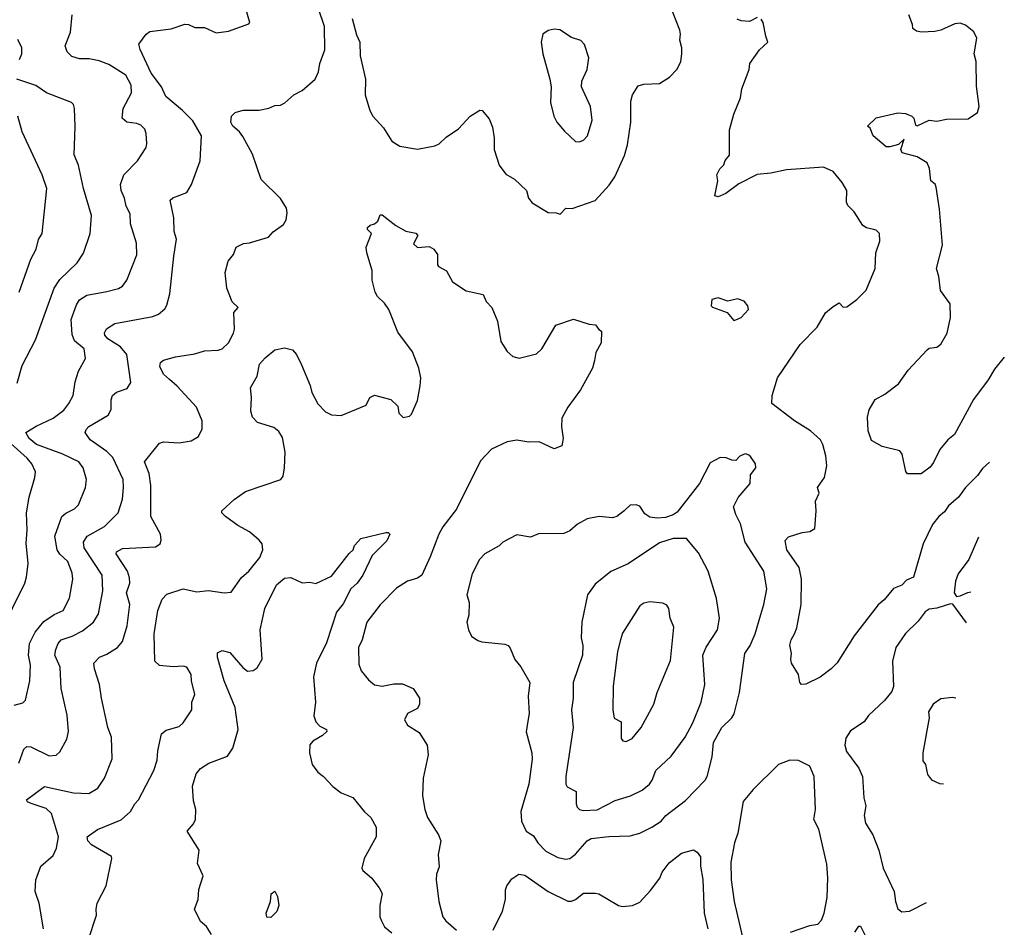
# Model space of a CAD drawing. Extents: x 1921360 to 2014538, y 768294 to 907744.
# Tile 408 of 412: x 2007199 to 2012241, y 886942 to 891589. Entities that reach past the tile are written whole.
import ezdxf

# ---------------------------------------------------------------- set-up
doc = ezdxf.new("R2010")
doc.units = 0

msp = doc.modelspace()

# ---------------------------------------------------------------- linework, layer by layer
at = {"layer": '0CON10XD'}
for points in [[(2007321.5, 886935), (2007297.8, 887065), (2007278.5, 887125), (2007282.1, 887185), (2007306.9, 887255), (2007370.3, 887309.7), (2007387.5, 887347.5), (2007397.1, 887405), (2007361.2, 887525), (2007335, 887551.3), (2007256.9, 887576.9), (2007238.8, 887585), (2007233.3, 887595), (2007325, 887663.5), (2007475, 887630.8), (2007552, 887628), (2007598.6, 887655), (2007633.3, 887705), (2007673.1, 887805), (2007668.9, 887915), (2007650, 887965), (2007616.9, 888115), (2007608.1, 888185), (2007581.1, 888265), (2007579.2, 888295), (2007607.5, 888325), (2007645, 888340), (2007700, 888375), (2007725, 888406.2), (2007748.5, 888485), (2007762.5, 888595), (2007745.3, 888655), (2007763.3, 888705), (2007761.5, 888731.5), (2007750.4, 888765), (2007693.3, 888855), (2007694.3, 888865), (2007725, 888881.8), (2007895, 888890.8), (2007918.8, 888905), (2007924, 888925), (2007920, 888955), (2007870, 889045), (2007870.7, 889205), (2007861.1, 889265), (2007837.5, 889325), (2007915, 889420.6), (2007935, 889428.1), (2008015, 889422.5), (2008077.3, 889432.7), (2008113.9, 889456.1), (2008133.3, 889495), (2008133.3, 889535), (2008104, 889605), (2008005, 889712.9), (2007966.4, 889746.4), (2007934.3, 889775), (2007916.4, 889813.6), (2007920, 889835), (2007935, 889846.2), (2007996.8, 889863.2), (2008095, 889877.8), (2008145, 889894.2), (2008215, 889897.5), (2008236.2, 889905), (2008268, 889935), (2008294, 889985), (2008298, 890005), (2008295, 890090), (2008317.5, 890115), (2008286.7, 890145), (2008258.8, 890215), (2008251.2, 890295), (2008266.4, 890353.6), (2008293.6, 890386.4), (2008307.5, 890425), (2008345, 890444.2), (2008375, 890447.1), (2008473.6, 890476.4), (2008497, 890503), (2008549.3, 890540.7), (2008563.3, 890565), (2008568.8, 890601.2), (2008564.2, 890625), (2008535, 890674), (2008435, 890771.2), (2008391.7, 890901.7), (2008340.7, 890990.7), (2008324.5, 891014.5), (2008290, 891045), (2008280, 891065), (2008283.3, 891095), (2008302.5, 891115), (2008343, 891127), (2008425, 891126.7), (2008475, 891136.7), (2008505, 891150), (2008535, 891151.4), (2008556.6, 891163.4), (2008602.5, 891205), (2008645, 891227.1), (2008711.1, 891285), (2008728.1, 891321.9), (2008735.4, 891365), (2008761.1, 891435), (2008759.5, 891555), (2008729.2, 891645)], [(2007731.1, 889195), (2007729.2, 889235), (2007675, 889347.5), (2007645, 889379.1), (2007558.8, 889438.8), (2007534.5, 889475), (2007538.8, 889491.2), (2007553.6, 889506.4), (2007651.1, 889565), (2007666.6, 889593.4), (2007667.6, 889642.4), (2007674.1, 889665.9), (2007695, 889682.5), (2007749.1, 889700.9), (2007767.4, 889732.6), (2007746.9, 889875), (2007715, 889913.9), (2007649.5, 889955), (2007634.4, 889975), (2007633.4, 889986.6), (2007643.8, 890006.2), (2007686, 890034), (2007880.5, 890069.5), (2007908.8, 890081.2), (2007941.2, 890108.8), (2007952.7, 890127.3), (2007968.1, 890185), (2007988.2, 890378.2), (2008001.2, 890465), (2007989.1, 890505), (2007988.1, 890575), (2007968.6, 890665), (2007982.2, 890677.8), (2008055, 890704.3), (2008078.6, 890745), (2008122.7, 890867.3), (2008129.2, 890995), (2008085, 891072.2), (2008033.1, 891125), (2007946.6, 891196.6), (2007925.4, 891245), (2007871.2, 891315), (2007816.3, 891436.3), (2007808.9, 891465), (2007845.8, 891515), (2007865, 891529.4), (2007975, 891542.9), (2008045, 891567.1), (2008062.5, 891565), (2008095, 891548.8), (2008145, 891550), (2008205, 891521.4), (2008268.8, 891531.2), (2008371.7, 891568.3), (2008377.5, 891575), (2008356.7, 891645)], [(2007170.6, 888079.4), (2007215, 888092.2), (2007227.8, 888105), (2007250, 888205), (2007254.4, 888285), (2007243.6, 888335), (2007248.2, 888395), (2007277.4, 888452.6), (2007321.7, 888508.3), (2007375, 888544.6), (2007421.9, 888565), (2007453.1, 888626.9), (2007470.4, 888725), (2007466.7, 888755), (2007444.7, 888814.7), (2007405, 888852.7), (2007391.2, 888875), (2007378.8, 888945), (2007415, 889045.6), (2007435, 889063.5), (2007478.8, 889085), (2007500, 889105), (2007535.6, 889195), (2007540, 889235), (2007523.5, 889295), (2007501.4, 889325), (2007420, 889365), (2007284.6, 889415), (2007246.9, 889445), (2007230.8, 889475), (2007282.3, 889507.7), (2007370.9, 889549.1), (2007425, 889590), (2007451.2, 889625), (2007472.1, 889665), (2007483.6, 889735), (2007500.4, 889789.6), (2007535.8, 889855), (2007528.6, 889905), (2007480, 889945), (2007467.4, 889977.4), (2007461.9, 890055), (2007489.7, 890130.3), (2007505.6, 890155), (2007541.7, 890178.3), (2007645, 890197.7), (2007705, 890213.5), (2007725.4, 890224.6), (2007747.5, 890255), (2007797.8, 890385), (2007796.9, 890445), (2007766.8, 890545), (2007764.6, 890595), (2007744, 890635), (2007736.2, 890675), (2007718.5, 890715), (2007715.5, 890745), (2007732.2, 890795), (2007802.6, 890867.4), (2007845.6, 890935), (2007850, 890955), (2007846.3, 891006.3), (2007838.9, 891028.9), (2007818.8, 891048.8), (2007797.9, 891057.9), (2007746.7, 891065), (2007723.3, 891085), (2007728.5, 891135), (2007771.1, 891215), (2007770, 891255), (2007742.9, 891305), (2007655, 891360), (2007605, 891378.7), (2007555, 891389.6), (2007505, 891389.5), (2007465, 891401.5), (2007441.4, 891425), (2007431.2, 891455), (2007458.6, 891525), (2007467.5, 891615)], [(2008902, 891595), (2008922.6, 891512.6), (2008940, 891475), (2008942.5, 891405), (2008969.1, 891285), (2008967.8, 891205), (2008992.5, 891125), (2009006.4, 891095), (2009061.4, 891035), (2009105, 890967.5), (2009145, 890942), (2009235, 890927.1), (2009325, 890943.1), (2009347, 890953), (2009382.1, 890987.9), (2009445, 891030.8), (2009505, 891096.2), (2009554.1, 891125.9), (2009567.5, 891125), (2009602.3, 891082.3), (2009619.7, 891039.7), (2009628.1, 890985), (2009627.5, 890925), (2009654.2, 890845), (2009688.3, 890798.3), (2009733, 890773), (2009793.3, 890715), (2009803.8, 890675), (2009822.3, 890652.3), (2009905, 890602), (2009945, 890601.2), (2009966.4, 890593.6), (2009995, 890623.8), (2010027, 890623), (2010145.5, 890664.5), (2010217.5, 890742.5), (2010245.4, 890784.6), (2010295.4, 890894.6), (2010310.9, 890949.1), (2010327.3, 891065), (2010328.3, 891171.7), (2010336.1, 891203.9), (2010365, 891250), (2010395, 891258.8), (2010475, 891263.3), (2010526.7, 891295), (2010565, 891336.7), (2010584, 891375), (2010590, 891415), (2010590, 891445), (2010578.5, 891485), (2010583.3, 891515), (2010578.9, 891535), (2010541.1, 891631.1)], [(2012163.9, 889323.4), (2012129.3, 889290.7), (2012103.7, 889256.3), (2012041.1, 889195), (2012005.5, 889145), (2011955, 889100.5), (2011935, 889070), (2011905, 889046.5), (2011873.1, 889005), (2011824.7, 888905.3), (2011775, 888735.8), (2011740.2, 888719.8), (2011715, 888694.4), (2011673.1, 888676.9), (2011625, 888619.2), (2011595, 888594), (2011472, 888435), (2011385, 888296.7), (2011353.8, 888265), (2011297, 888223), (2011225, 888186.7), (2011202.5, 888185), (2011193.3, 888195), (2011185.9, 888235.9), (2011151.2, 888295), (2011146.7, 888315), (2011151.2, 888345), (2011142.7, 888387.3), (2011148.8, 888415), (2011166, 888445), (2011178.6, 888475), (2011200.8, 888595), (2011201.5, 888725), (2011190, 888785), (2011126.5, 888875), (2011117.9, 888922.1), (2011135, 888942), (2011205, 888964), (2011245, 888968.8), (2011270, 888985), (2011278, 889075), (2011274.2, 889125), (2011292, 889165), (2011284, 889195), (2011320, 889245), (2011332, 889305), (2011326.6, 889356.6), (2011311.1, 889415), (2011298.6, 889438.6), (2011248, 889485), (2011165.5, 889535.5), (2011050.8, 889625), (2011052, 889665), (2011080, 889755), (2011195, 889926), (2011281.9, 890015), (2011325, 890088), (2011365, 890121.2), (2011395, 890140), (2011415, 890117.5), (2011435, 890120), (2011485, 890156.2), (2011533.8, 890205), (2011579.4, 890315), (2011583.1, 890395), (2011603.1, 890455), (2011601.2, 890495), (2011585, 890511.2), (2011535, 890522.9), (2011516.2, 890535), (2011471.2, 890605), (2011438.8, 890638.8), (2011432.5, 890655), (2011434.4, 890714.4), (2011410.8, 890755), (2011365, 890811.4), (2011315, 890834.4), (2011125, 890821.5), (2011044.2, 890804.2), (2010975, 890797.1), (2010881.7, 890748.3), (2010815, 890698.8), (2010775, 890682.5), (2010758.3, 890688.3), (2010773.8, 890765), (2010768.8, 890795), (2010783.3, 890825), (2010803.6, 890846.4), (2010811.2, 890868.8), (2010834, 890895), (2010833.8, 891025), (2010856, 891105), (2010890.5, 891189.5), (2010896, 891235), (2010933.3, 891335), (2010937.5, 891365), (2010987.5, 891435), (2011030, 891475), (2011018.8, 891505), (2011006.2, 891575), (2010995, 891592.5)], [(2010975, 891600), (2010935, 891580), (2010893.9, 891583.9), (2010872.3, 891592.3)], [(2012240.5, 889861.3), (2012189.8, 889800.2), (2012157.3, 889745), (2012083.3, 889645), (2011985, 889466.2), (2011951.1, 889438.9), (2011910.9, 889389.1), (2011877.3, 889322.7), (2011861.2, 889298.8), (2011815, 889263.8), (2011744.5, 889264.5), (2011735.6, 889275.6), (2011716.7, 889365), (2011705, 889382.5), (2011615, 889403.3), (2011560, 889435), (2011543.3, 889485), (2011540, 889555), (2011548.3, 889591.7), (2011580, 889645), (2011628.8, 889671.2), (2011698.8, 889725), (2011748, 889795), (2011845, 889899.2), (2011855, 889907.5), (2011895, 889912.5), (2011915, 889928), (2011947.1, 889985), (2011965.8, 890065), (2011963.8, 890133.8), (2011913.6, 890203.6), (2011906, 890275), (2011892.5, 890315), (2011924.4, 890435), (2011908.5, 890618.5), (2011892.1, 890732.1), (2011886.7, 890746.7), (2011864, 890764), (2011857.5, 890827.5), (2011845, 890856), (2011795, 890887.1), (2011718.3, 890908.3), (2011710, 890925), (2011727.5, 890977.5), (2011698.8, 890951.2), (2011655, 890938), (2011635, 890938.8), (2011568.8, 890995), (2011553.3, 891033.3), (2011540, 891045), (2011585, 891086.7), (2011695, 891112), (2011735, 891108.6), (2011766.2, 891095), (2011778, 891085), (2011785, 891050), (2011795, 891046.2), (2011855, 891074.5), (2011895, 891070.5), (2011945, 891079.6), (2012055, 891082), (2012103.8, 891115), (2012112, 891145), (2012098.3, 891248.3), (2012096.7, 891375), (2012086.7, 891415), (2012100, 891495), (2012085, 891526.7), (2012042.1, 891562.1), (2012015, 891572.5), (2011988, 891568), (2011915, 891535.6), (2011885, 891528.6), (2011815.8, 891525.8), (2011790.7, 891530.7), (2011772.5, 891545), (2011771.2, 891565), (2011752, 891615)], [(2010065, 890964.4), (2010085, 890972.9), (2010106.7, 890995), (2010130, 891075), (2010121.8, 891145), (2010075.7, 891245.7), (2010077.5, 891275), (2010104, 891335), (2010113.8, 891395), (2010091.7, 891461.7), (2010072.1, 891482.1), (2010025, 891498.8), (2009965, 891536.9), (2009935, 891540.8), (2009905, 891533.8), (2009876.7, 891515), (2009868.8, 891475), (2009877.5, 891415), (2009914.2, 891285), (2009920, 891245), (2009916.9, 891165), (2009934.2, 891095), (2009949.2, 891065), (2009988.3, 891018.3), (2010045, 890965.8), (2010065, 890964.4)], [(2007197.9, 891385), (2007209.6, 891415), (2007209.3, 891445), (2007188.8, 891488.8)], [(2007185, 889728.8), (2007211.3, 889818.7), (2007280.2, 889949.8), (2007374.8, 890215.2), (2007405, 890258.8), (2007492.9, 890345), (2007525, 890393.3), (2007559.2, 890495), (2007566.8, 890586.8), (2007526.2, 890725), (2007500, 890845), (2007477.6, 890897.6), (2007482.3, 891042.3), (2007479.2, 891135), (2007474, 891155), (2007463.8, 891165), (2007336.7, 891215), (2007282.1, 891252.1), (2007184.2, 891285)], [(2007195.3, 890194.7), (2007255, 890363.3), (2007282.5, 890415), (2007295, 890463.3), (2007314.2, 890495), (2007337.5, 890725), (2007314, 890795), (2007211.4, 891015), (2007189.4, 891095)], [(2007549.4, 886875), (2007592, 887005), (2007590, 887035), (2007596.2, 887065), (2007642, 887155), (2007671.2, 887295), (2007668.8, 887305), (2007566.9, 887365), (2007547.5, 887385), (2007544.2, 887405.8), (2007596.6, 887443.4), (2007718.3, 887491.7), (2007765.4, 887534.6), (2007787.5, 887575), (2007807.1, 887595), (2007885.6, 887745), (2007902.1, 887797.9), (2007905.7, 887845), (2007925, 887932.5), (2007948.3, 887951.7), (2008015, 887970), (2008035, 887988.8), (2008080, 888055), (2008080.8, 888095), (2008095.8, 888134.2), (2008078.6, 888205), (2008076.8, 888236.8), (2008055, 888273.8), (2008035, 888280), (2007985, 888275.7), (2007915, 888283.1), (2007891.4, 888305), (2007886.5, 888445), (2007906.7, 888565), (2007928, 888622), (2007952.6, 888647.4), (2008035, 888675.6), (2008105, 888660.6), (2008165, 888667.5), (2008245, 888654.3), (2008281.7, 888658.3), (2008335, 888733.3), (2008372, 888765), (2008427.8, 888835), (2008443.1, 888875), (2008440.8, 888905), (2008425.8, 888925), (2008375, 888966.7), (2008315, 889000), (2008252, 889045), (2008233.8, 889065), (2008233.3, 889075), (2008296.6, 889133.4), (2008355, 889173.8), (2008535.7, 889234.3), (2008547.8, 889252.2), (2008555.4, 889294.6), (2008558.2, 889375), (2008545, 889450), (2008525, 889481.4), (2008500.9, 889500.9), (2008417, 889527), (2008391.2, 889555), (2008382.5, 889585), (2008385.8, 889655), (2008381.2, 889705), (2008415.5, 889764.5), (2008427.1, 889825), (2008455, 889858.6), (2008505, 889898.6), (2008555, 889909.2), (2008595, 889899.2), (2008615.8, 889875), (2008642.1, 889822.1), (2008686.7, 889716.7), (2008695, 889680), (2008725, 889622), (2008765, 889581.4), (2008795, 889566), (2008845, 889563.3), (2008973.6, 889616.4), (2008992.5, 889655), (2009015, 889666.2), (2009100, 889645), (2009135, 889610), (2009140, 889575), (2009163, 889553), (2009195, 889560), (2009205, 889570), (2009235, 889640), (2009250, 889715), (2009252, 889755), (2009242.5, 889805), (2009209.3, 889889.3), (2009135, 889988.8), (2009089.4, 890105), (2009067.4, 890137.4), (2009031.4, 890171.4), (2009018.6, 890195), (2009004.3, 890255), (2009004.2, 890305), (2008975.8, 890395), (2008972.5, 890425), (2009000, 890495), (2008980, 890515), (2008980, 890525), (2008993, 890537), (2009016.4, 890543.6), (2009032.5, 890557.5), (2009045, 890590), (2009055, 890590), (2009125, 890536.2), (2009176.4, 890506.4), (2009227, 890497), (2009237.5, 890485), (2009215, 890442.5), (2009235, 890422.5), (2009295, 890427.5), (2009320, 890415), (2009338, 890388), (2009338.8, 890335), (2009343.8, 890325), (2009383.9, 890303.9), (2009415, 890246.7), (2009485, 890200.8), (2009571.7, 890181.7), (2009586.8, 890146.8), (2009615.8, 890115), (2009645.8, 890045.8), (2009662, 889942), (2009695, 889890), (2009724.5, 889864.5), (2009755.9, 889855.9), (2009845, 889879.2), (2009872, 889905), (2009944.1, 890025.9), (2010035, 890056.7), (2010115, 890030), (2010147, 890027), (2010163.6, 890003.6), (2010177.5, 889995), (2010176.2, 889935), (2010148.8, 889885), (2010142.5, 889845), (2010131.2, 889805), (2010071.2, 889695), (2010006.2, 889605), (2009975, 889550), (2009973.8, 889505), (2009982, 889445), (2009975, 889407.5), (2009935, 889392.5), (2009858.3, 889428.3), (2009806.1, 889426.1), (2009745, 889436), (2009695, 889428), (2009615, 889390.6), (2009558.9, 889331.1), (2009436, 889084), (2009365, 888992.5), (2009344.2, 888955.8), (2009301.2, 888838.8), (2009257.1, 888745), (2009235, 888730.6), (2009185, 888714.3), (2009128.3, 888678.3), (2009045, 888594), (2008975.7, 888505), (2008953.1, 888415), (2008934.4, 888375), (2008935, 888290), (2008948, 888255), (2008985, 888208.8), (2009015, 888184), (2009055, 888177.5), (2009115, 888188.1), (2009158.3, 888188.3), (2009213.3, 888165), (2009245.8, 888115), (2009245.8, 888085), (2009235, 888062.5), (2009185, 888036.2), (2009170, 888005), (2009185, 887977.5), (2009245, 887940), (2009286, 887875), (2009290, 887825), (2009264, 887706), (2009262.1, 887615), (2009273.3, 887545), (2009286.9, 887505), (2009343.3, 887415), (2009355.7, 887385), (2009340.8, 887315), (2009347.4, 887252.6), (2009333.5, 887215), (2009331.9, 887185), (2009344.3, 887075), (2009365.6, 886995), (2009380, 886975), (2009435, 886926.9)], [(2010855, 890050), (2010865, 890052.5), (2010892.5, 890065), (2010930, 890105), (2010928.1, 890125), (2010907.8, 890147.8), (2010875, 890159.4), (2010825, 890147.5), (2010775, 890165.7), (2010743.3, 890156.7), (2010740, 890125), (2010747, 890117), (2010820.7, 890090.7), (2010855, 890050)], [(2007102.7, 888455), (2007225.4, 888704.6), (2007234.4, 888735), (2007241.5, 888805), (2007231.4, 888908.6), (2007236.4, 888975), (2007233.6, 889065), (2007246.9, 889145), (2007276.5, 889245), (2007279.4, 889275), (2007261.5, 889315), (2007236.4, 889345), (2006955, 889596)], [(2009995, 887291.1), (2010015, 887294.5), (2010045, 887316.5), (2010105, 887384.6), (2010125, 887396.5), (2010215, 887408), (2010325, 887411.4), (2010375, 887424), (2010435, 887454.4), (2010483.7, 887486.3), (2010507.5, 887515), (2010608.5, 887591.5), (2010708.9, 887695), (2010719.5, 887715), (2010745.3, 887815), (2010750.9, 887889.1), (2010794.8, 887965.2), (2010845, 888014.5), (2010856.7, 888035), (2010884.6, 888145), (2010911.1, 888345), (2010940, 888385), (2010965.4, 888445), (2010993.4, 888543.4), (2011010, 888595), (2011024.4, 888675), (2011010, 888765), (2010914.3, 888915), (2010888.9, 889008.9), (2010865, 889056.2), (2010854.4, 889095), (2010877, 889143), (2010940, 889215), (2010941.7, 889258.3), (2010968, 889295), (2010966, 889315), (2010938.3, 889358.3), (2010916.1, 889366.1), (2010905, 889363.8), (2010886.7, 889355), (2010865, 889332.5), (2010845, 889333.3), (2010816.1, 889346.1), (2010785, 889347.5), (2010735, 889320), (2010680.6, 889215), (2010565, 889067.8), (2010545, 889053.9), (2010505, 889041.2), (2010462.2, 889037.8), (2010425, 889042.7), (2010399.8, 889059.8), (2010375, 889098.8), (2010355, 889106.2), (2010325, 889103.3), (2010293.8, 889075), (2010256.7, 889045), (2010235, 889038.8), (2010165.8, 889045.8), (2010105, 889034.4), (2010055, 889006.9), (2010015, 888971.5), (2009985, 888959.2), (2009855, 888956.4), (2009815, 888940.5), (2009745, 888951.2), (2009673.3, 888915), (2009653.3, 888895), (2009581.2, 888855), (2009554, 888825), (2009515, 888752.5), (2009488, 888645), (2009500.8, 888605), (2009498.8, 888541.2), (2009488.8, 888505), (2009496.2, 888465), (2009513, 888433), (2009545, 888410), (2009565, 888403.1), (2009682.7, 888392.7), (2009700, 888385), (2009710.9, 888370.9), (2009733.6, 888313.6), (2009765, 888276.7), (2009811.2, 888195), (2009802.9, 888125), (2009807.3, 888037.3), (2009798.3, 887988.3), (2009792.7, 887942.7), (2009820.6, 887835), (2009823.2, 887803.2), (2009805.4, 887675), (2009765.6, 887535), (2009768.1, 887485), (2009792.9, 887435), (2009830, 887410), (2009851.4, 887375), (2009892.7, 887332.7), (2009955, 887298.9), (2009995, 887291.1)], [(2007195, 887782), (2007219.4, 887855), (2007235, 887868.1), (2007255, 887866.5), (2007349.7, 887819.7), (2007385, 887824), (2007405, 887841.2), (2007440.8, 887905), (2007449.4, 887945), (2007441.7, 888028.3), (2007410.8, 888165), (2007405.3, 888275), (2007378.7, 888335), (2007383.2, 888365), (2007395, 888395.7), (2007411.4, 888415), (2007466.6, 888433.4), (2007520.2, 888459.8), (2007576.7, 888505), (2007602.6, 888547.4), (2007625.3, 888665), (2007621.1, 888745), (2007529.7, 888885), (2007525.3, 888915), (2007545, 888944.7), (2007633.5, 888995), (2007703.1, 889065), (2007726, 889134), (2007731.1, 889195)], [(2008181.2, 886905), (2008155.6, 886945.6), (2008125, 886972.5), (2008093.8, 887035), (2008112.5, 887085), (2008116.2, 887135), (2008138, 887205), (2008109.3, 887269.3), (2008117.3, 887337.3), (2008056.2, 887435), (2008088, 887472), (2008098.9, 887495), (2008100.9, 887545), (2008089.5, 887590.5), (2008084.1, 887665), (2008102, 887728), (2008124.8, 887755.2), (2008167, 887783), (2008262.2, 887817.8), (2008290.9, 887859.1), (2008317.7, 887955), (2008302.4, 888067.6), (2008246.2, 888205), (2008211.4, 888325), (2008212.3, 888347.7), (2008235, 888360), (2008275, 888350), (2008341.7, 888271.7), (2008365, 888254.5), (2008395, 888256.4), (2008415, 888270), (2008440, 888315), (2008430.9, 888465), (2008454.6, 888575), (2008513.3, 888695), (2008555, 888730), (2008586.4, 888733.6), (2008645, 888706.7), (2008685, 888710), (2008715, 888702.5), (2008795, 888740.8), (2008885, 888856.7), (2008905.8, 888874.2), (2008912.5, 888897.5), (2008945, 888933.8), (2009073.9, 888963.9), (2009085, 888963.3), (2009093.3, 888955), (2009079.3, 888920.7), (2009003.7, 888846.3), (2008955, 888745.6), (2008926.1, 888703.9), (2008895.2, 888674.8), (2008855, 888598.2), (2008821.5, 888555), (2008770.4, 888399.6), (2008717.9, 888295), (2008702.7, 888225), (2008713.6, 888095), (2008705.6, 888025), (2008714.6, 887994.6), (2008735, 887972.9), (2008770, 887955), (2008771.2, 887945), (2008750, 887925), (2008700, 887895), (2008684.2, 887875.8), (2008682.5, 887835), (2008696, 887775), (2008725, 887736.2), (2008753.8, 887715), (2008802.7, 887662.7), (2008845, 887631.2), (2008905, 887606.2), (2008964.3, 887534.3), (2008996.2, 887505), (2009023.8, 887455), (2009024, 887405), (2008962.5, 887295), (2008951.2, 887245), (2008955, 887233.3), (2009000, 887195), (2009038.8, 887145), (2009054, 887115), (2009043, 887053), (2009042.9, 886995), (2009051.1, 886975), (2009067.1, 886945), (2009105, 886914.3)], [(2010085, 887540), (2010155, 887544.5), (2010248.1, 887591.9), (2010326.4, 887615), (2010386.9, 887645), (2010424, 887675), (2010438.2, 887695), (2010456.7, 887745), (2010535, 887819.2), (2010605.8, 887915), (2010645, 887988.8), (2010688.5, 888095), (2010706.7, 888185), (2010696.5, 888335), (2010713.9, 888376.1), (2010771.9, 888465), (2010782.9, 888525), (2010767.1, 888625), (2010724.6, 888765), (2010675, 888860), (2010613.8, 888933.8), (2010545, 888933.1), (2010475, 888910.5), (2010315, 888803.6), (2010225, 888764.4), (2010145, 888700), (2010106, 888645), (2010077.5, 888505), (2010074.5, 888425), (2010082.3, 888385), (2010081.5, 888335), (2010032.7, 888195), (2010032.5, 888115), (2010024.5, 888055), (2010033.6, 887965), (2009994.5, 887715), (2009995.6, 887675.6), (2010001.9, 887661.9), (2010047.8, 887637.8), (2010047.5, 887575), (2010053, 887557), (2010065, 887546), (2010085, 887540)], [(2012109.1, 888939), (2012058.8, 888825), (2012005, 888752.5), (2011990, 888715), (2011984.1, 888654.1), (2011996.4, 888636.4), (2012015, 888638.8), (2012053.2, 888656.8), (2012069.2, 888659.3)], [(2010305, 887893.3), (2010335, 887908.8), (2010380.8, 887965), (2010445.7, 888085), (2010462.2, 888145), (2010531.7, 888308.3), (2010548.8, 888478.8), (2010529.2, 888525), (2010522.2, 888575), (2010511.8, 888591.8), (2010492.6, 888602.6), (2010425, 888608.9), (2010395, 888602), (2010375, 888588.8), (2010285, 888448.8), (2010274.5, 888415), (2010260, 888355), (2010236.9, 888175), (2010235.8, 888055.8), (2010243.1, 888013.1), (2010278, 887995), (2010278.3, 887908.3), (2010286.4, 887896.4), (2010305, 887893.3)], [(2012046.6, 888501.2), (2011977, 888597), (2011965, 888598.8), (2011895, 888575.5), (2011855, 888570.5), (2011835, 888558.1), (2011800.2, 888509.8), (2011735, 888445.8), (2011685.7, 888375), (2011667.8, 888305), (2011673.3, 888175), (2011665, 888150), (2011626.9, 888103.1), (2011545, 888026.7), (2011523.3, 887995), (2011452.3, 887947.7), (2011429.3, 887910.7), (2011423.8, 887875), (2011432.3, 887842.3), (2011496.2, 887756.2), (2011514, 887715), (2011520.8, 887605), (2011530.8, 887565), (2011523.1, 887515), (2011530.5, 887475), (2011566.9, 887415), (2011597.4, 887337.4), (2011620.8, 887245), (2011676.9, 887125), (2011682.9, 887075), (2011695, 887037.5), (2011715, 887021.2), (2011755, 887024.2), (2011842.6, 887070)], [(2011991.5, 888114.8), (2011975, 888118.8), (2011915, 888111.2), (2011875.8, 888084.2), (2011852, 888045), (2011856, 888015), (2011823.8, 887835), (2011823.8, 887795), (2011836.7, 887775), (2011847.5, 887725), (2011867, 887697), (2011908.3, 887678.3), (2011929, 887676)], [(2011145, 886917.5), (2011245, 886950.8), (2011285, 886957.5), (2011305, 886978.8), (2011318.9, 887015), (2011332.7, 887095), (2011337.7, 887195), (2011331.5, 887265), (2011290.8, 887445), (2011265.6, 887495), (2011273.8, 887545), (2011267.1, 887715), (2011245, 887766.7), (2011186.7, 887796.7), (2011142.6, 887797.4), (2011085, 887775.5), (2010955, 887647.1), (2010903, 887587), (2010875.4, 887424.6), (2010859.1, 887375), (2010840, 887275), (2010842.7, 887185), (2010856.7, 887075), (2010898.3, 886898.3)], [(2009622.6, 886927.4), (2009670.6, 887025), (2009686.2, 887083.8), (2009686.1, 887133.9), (2009693.6, 887155), (2009719.5, 887190.5), (2009755, 887214.4), (2009785, 887210), (2009905, 887125.4), (2010005, 887075.8), (2010025, 887075.8), (2010045, 887084.2), (2010085, 887117.8), (2010145, 887117.5), (2010165, 887113.8), (2010265, 887054), (2010285, 887048), (2010337, 887053), (2010375, 887071.2), (2010429.5, 887130.5), (2010476.3, 887193.7), (2010489.2, 887225), (2010525, 887272), (2010587.6, 887322.4), (2010648.3, 887338.3), (2010667.7, 887327.7), (2010685, 887302.5), (2010685.6, 887255), (2010696.9, 887186.9), (2010704.1, 887014.1), (2010721.8, 886935)], [(2008485, 886992.5), (2008463.8, 886993.8), (2008460, 887015), (2008483.3, 887075), (2008486.7, 887113.3), (2008505, 887127.5), (2008519.7, 887099.7), (2008525.9, 887054.1), (2008515, 887023.8), (2008485, 886992.5)], [(2011475, 886917.5), (2011495, 886947.5), (2011505, 886947.5), (2011576.7, 886805)]]:
    msp.add_lwpolyline(points, dxfattribs=at)

doc.saveas('drawing.dxf')
